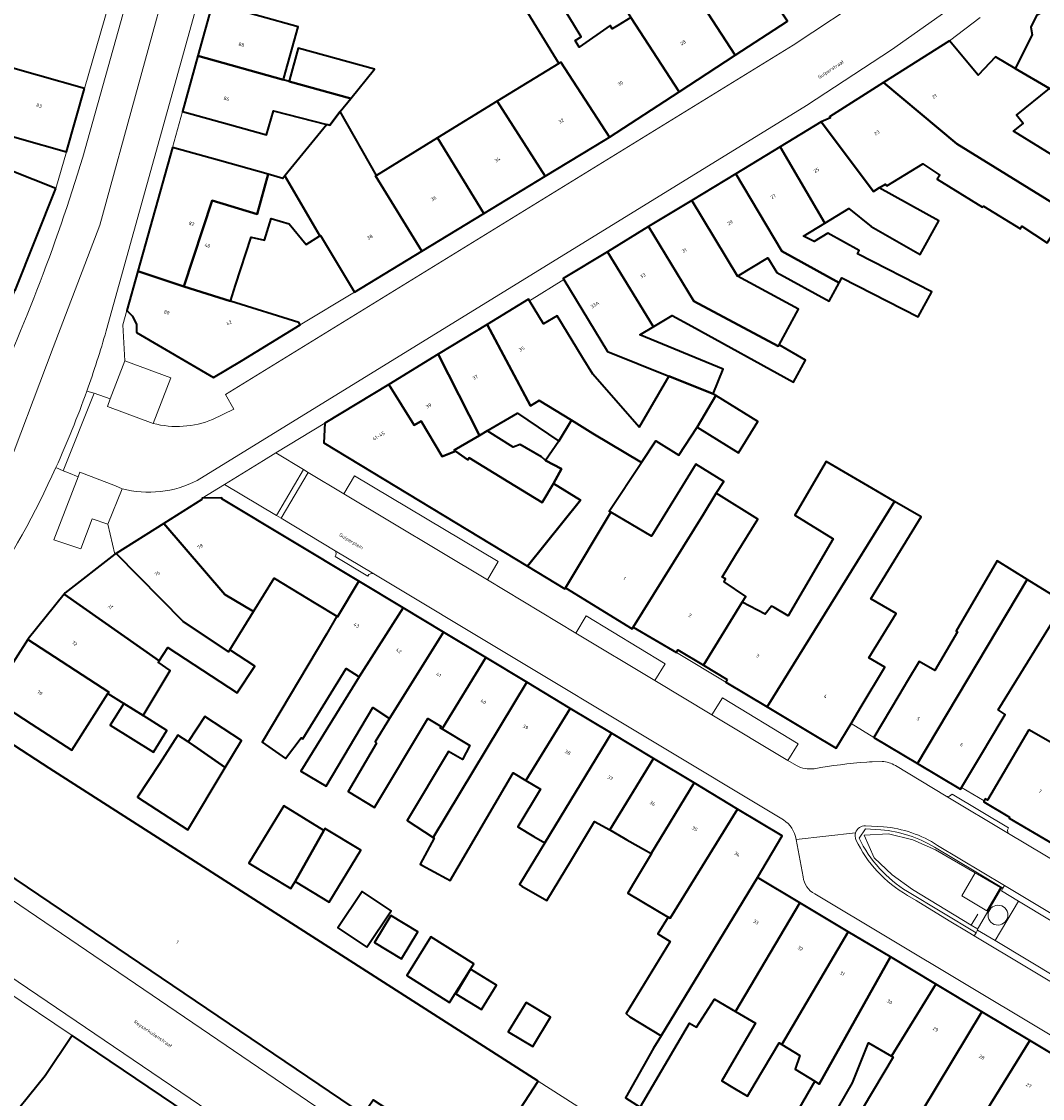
# Model space of a CAD drawing. Header units: metres. Extents: x 197700 to 204338, y 317132 to 325229.
# Tile 731 of 1056: x 203023 to 203128, y 319228 to 319338. Entities that reach past the tile are written whole.
import ezdxf
from ezdxf.enums import TextEntityAlignment as Align

# ---------------------------------------------------------------- set-up
doc = ezdxf.new("R2010")
doc.units = ezdxf.units.M
for name, color, linetype, lineweight in [('B-WE-GR-BEPLANTING_CULTUUR_VASTE PLANTENVAK-GV', 90, 'Continuous', 18), ('B-WE-IE-TERREINAFSCHEIDING_KUNSTMATIG_HEKWERK-G', 20, 'IE-TERREINAFSCHEIDING-KUNSTMATIG', 18), ('B-WE-IE-TERREINAFSCHEIDING_KUNSTMATIG_MUUR-G', 90, 'IE-TERREINAFSCHEIDING-KUNSTMATIG-DICHT', 18), ('B-WE-OG-BEBOUWING-GV', 7, 'Continuous', 35), ('B-WE-OG-BEBOUWING-T18', 10, 'Continuous', 18), ('B-WE-OG-TERREIN_ERF-GV', 7, 'Continuous', 18), ('B-WE-OG-TOPOGRAFIE-T18', 10, 'Continuous', 18), ('B-WE-VH-ONVERHARD-GV', 252, 'Continuous', 18), ('B-WE-VH-VERHARDING_ASFALT-GV', 252, 'Continuous', 18), ('B-WE-VH-VERHARDING_BEDRIJFSVLOERPLAAT-GV', 252, 'Continuous', 18), ('B-WE-VH-VERHARDING_BETONSTRAATSTEEN-GV', 252, 'Continuous', 18), ('B-WE-VH-VERHARDING_OPEN-GV', 252, 'Continuous', 18), ('B-WE-VH-VERHARDING_SIERBESTRATING-GV', 252, 'Continuous', 18), ('B-WE-VH-VERHARDING_STRAATBAKSTEEN-GV', 252, 'Continuous', 18), ('B-WE-VH-VERHARDING_TEGEL-GV', 252, 'Continuous', 18)]:
    doc.layers.add(name, color=color, linetype=linetype, lineweight=lineweight)
doc.styles.add('NLCS-ISO-M200-T18', font='NLCS-ISO.ttf', dxfattribs={"height": 0.36})
doc.linetypes.add('IE-TERREINAFSCHEIDING-KUNSTMATIG', pattern='A,4,[82,NLCS.SHX,S=0.75,R=90,X=0,Y=0],4,-2', length=10)
doc.linetypes.add('IE-TERREINAFSCHEIDING-KUNSTMATIG-DICHT', pattern='A,8,-1,[82,NLCS.SHX,S=0.75,R=90,X=0,Y=0],-1', length=10)

msp = doc.modelspace()

# ---------------------------------------------------------------- linework, layer by layer
at = {"layer": 'B-WE-GR-BEPLANTING_CULTUUR_VASTE PLANTENVAK-GV'}
for points in [[(203036.626, 319297.032), (203038.434, 319301.723), (203033.727, 319303.473), (203032.214, 319299.549), (203031.916, 319298.777)], [(203028.926, 319291.552), (203026.428, 319285.054), (203029.193, 319284.142), (203030.344, 319287.238), (203031.973, 319286.667), (203033.422, 319290.318), (203032.742, 319290.607), (203029.101, 319292.008)]]:
    msp.add_lwpolyline(points, close=True, dxfattribs=at)
at = {"layer": 'B-WE-IE-TERREINAFSCHEIDING_KUNSTMATIG_HEKWERK-G'}
for points in [[(203121.056, 319250.864), (203116.99, 319253.232), (203114.635, 319254.249), (203112.167, 319254.88), (203109.655, 319254.72), (203110.663, 319252.408), (203112.523, 319250.663), (203114.624, 319249.152), (203120.634, 319245.496)], [(203122.246, 319246.946), (203123.647, 319249.355), (203121.056, 319250.864)], [(203120.634, 319245.496), (203121.319, 319246.63)], [(203120.634, 319245.496), (203121.237, 319245.129)]]:
    msp.add_lwpolyline(points, dxfattribs=at)
at = {"layer": 'B-WE-IE-TERREINAFSCHEIDING_KUNSTMATIG_MUUR-G'}
msp.add_lwpolyline([(203076.153, 319229.443), (203097.864, 319215.59)], dxfattribs=at)
at = {"layer": 'B-WE-OG-BEBOUWING-GV'}
for points in [[(203096.403, 319334.863), (203092.203, 319341.36), (203091.671, 319342.142), (203089.602, 319342.678), (203089.724, 319342.753), (203078.033, 319345.962), (203077.167, 319342.806), (203086.939, 319340.124), (203085.417, 319339.19), (203085.679, 319338.729), (203090.643, 319331.11)], [(203099.03, 319342.542), (203097.057, 319345.57), (203096.737, 319345.388), (203094.858, 319345.904), (203089.724, 319342.753), (203089.602, 319342.678), (203091.671, 319342.142), (203092.203, 319341.36), (203096.403, 319334.863), (203101.76, 319338.353)], [(203125.158, 319333.486), (203128.693, 319331.429), (203132.906, 319329.114), (203134.412, 319331.854), (203138.641, 319329.53), (203139.911, 319332.022), (203145.765, 319329.037), (203146.966, 319331.433), (203147.373, 319332.245), (203133.639, 319339.248), (203129.169, 319341.488), (203128.089, 319339.333), (203127.365, 319338.952), (203126.763, 319337.751), (203126.891, 319336.943)], [(203050.05, 319332.487), (203051.501, 319337.774), (203047.581, 319338.858), (203042.715, 319340.204), (203041.215, 319334.784), (203050.006, 319332.325)], [(203074.806, 319339.695), (203078.293, 319334.013), (203078.5, 319334.14), (203083.487, 319326.448), (203090.643, 319331.11), (203085.679, 319338.729), (203084.333, 319337.903), (203083.769, 319337.557), (203083.563, 319337.893), (203080.361, 319335.69), (203079.983, 319336.355), (203080.596, 319336.731), (203079.782, 319338.057), (203079.246, 319338.931), (203078.604, 319339.959), (203077.916, 319339.536), (203077.571, 319340.098), (203076.655, 319339.536), (203076.082, 319340.468)], [(203029.559, 319331.428), (203024.75, 319332.795), (203018.575, 319334.55), (203015.575, 319335.421), (203013.944, 319329.946), (203018.582, 319327.536), (203022.906, 319326.307), (203027.715, 319324.94)], [(203050.587, 319332.162), (203056.908, 319330.394), (203059.345, 319333.416), (203051.52, 319335.564), (203050.632, 319332.327)], [(203111.624, 319332.044), (203119.162, 319325.768), (203130.521, 319318.737), (203130.367, 319318.488), (203132.748, 319316.967), (203135.783, 319315.481), (203137.041, 319317.64), (203133.179, 319319.891), (203134.423, 319321.768), (203130.92, 319324.09), (203130.549, 319323.629), (203125.002, 319327.05), (203125.981, 319327.835), (203125.288, 319328.7), (203128.693, 319331.429), (203125.158, 319333.486), (203123.125, 319334.687), (203121.365, 319332.791), (203118.41, 319336.339)], [(203056.908, 319330.394), (203050.587, 319332.162), (203050.006, 319332.325), (203041.215, 319334.784), (203039.633, 319329.065), (203044.452, 319327.732), (203048.256, 319326.68), (203048.995, 319329.129), (203054.461, 319327.753), (203054.762, 319327.677), (203055.83, 319329.057)], [(203071.961, 319330.127), (203076.898, 319322.426), (203083.063, 319326.172), (203083.487, 319326.448), (203078.5, 319334.14), (203078.293, 319334.013)], [(203130.367, 319318.488), (203130.521, 319318.737), (203119.162, 319325.768), (203111.624, 319332.044), (203106.091, 319328.542), (203106.176, 319328.406), (203105.236, 319328.026), (203110.6, 319320.866), (203111.184, 319321.219), (203111.826, 319321.607), (203111.966, 319321.432), (203115.693, 319323.681), (203117.427, 319322.531), (203117.155, 319322.121), (203121.797, 319319.258), (203121.92, 319319.356), (203125.693, 319317.029), (203125.849, 319317.296), (203128.435, 319315.582)], [(203065.829, 319326.364), (203070.58, 319318.588), (203076.898, 319322.426), (203071.961, 319330.127)], [(203059.552, 319322.511), (203055.83, 319329.057), (203054.762, 319327.677), (203054.461, 319327.753), (203050.159, 319322.474), (203053.756, 319316.293), (203053.814, 319316.329), (203057.307, 319310.524), (203064.232, 319314.731), (203059.453, 319322.45)], [(203111.184, 319321.219), (203110.6, 319320.866), (203105.236, 319328.026), (203101.013, 319325.454), (203105.623, 319317.604), (203108.089, 319319.092), (203110.386, 319317.244), (203115.416, 319314.376), (203117.322, 319317.845)], [(203026.616, 319321.152), (203021.971, 319323), (203015.208, 319325.691), (203014.611, 319324.217), (203015.523, 319323.848), (203014.439, 319321.173), (203013.567, 319321.526), (203010.944, 319315.052), (203014.358, 319313.669), (203014.488, 319313.983), (203022.451, 319310.686)], [(203070.58, 319318.588), (203065.829, 319326.364), (203059.552, 319322.511), (203059.453, 319322.45), (203064.232, 319314.731)], [(203038.606, 319325.377), (203035.045, 319312.668), (203039.784, 319311.107), (203042.668, 319319.914), (203047.288, 319318.516), (203048.429, 319322.625), (203043.421, 319324.028)], [(203107.085, 319311.489), (203107.36, 319311.99), (203115.185, 319307.964), (203116.598, 319310.534), (203108.961, 319314.463), (203109.152, 319314.811), (203105.934, 319316.58), (203104.511, 319315.721), (203103.427, 319316.279), (203105.623, 319317.604), (203101.013, 319325.454), (203096.457, 319322.679), (203101.195, 319314.729)], [(203050.159, 319322.474), (203049.937, 319322.202), (203048.429, 319322.625), (203047.288, 319318.516), (203042.668, 319319.914), (203039.784, 319311.107), (203044.571, 319309.598), (203045.09, 319311.245), (203046.681, 319316.158), (203048.052, 319315.849), (203048.739, 319318.088), (203050.589, 319317.54), (203052.327, 319315.406), (203053.756, 319316.293)], [(203091.941, 319319.936), (203096.645, 319312.16), (203099.77, 319314.046), (203100.682, 319312.534), (203106.04, 319309.589), (203107.085, 319311.489), (203101.195, 319314.729), (203096.457, 319322.679)], [(203096.645, 319312.16), (203091.941, 319319.936), (203087.514, 319317.247), (203092.168, 319309.603), (203100.82, 319304.953), (203100.909, 319305.114), (203102.919, 319308.771)], [(203100.909, 319305.114), (203100.82, 319304.953), (203092.168, 319309.603), (203087.514, 319317.247), (203083.272, 319314.67), (203087.95, 319307.038), (203088.05, 319306.992), (203088.376, 319307.189), (203089.928, 319308.127), (203091.962, 319307.009), (203102.399, 319301.273), (203103.616, 319303.536)], [(203078.8, 319311.826), (203081.34, 319307.646), (203083.302, 319304.416), (203089.593, 319301.878), (203094.135, 319300.074), (203095.177, 319302.611), (203086.615, 319306.126), (203088.05, 319306.992), (203087.95, 319307.038), (203083.272, 319314.67), (203078.744, 319311.919)], [(203034.906, 319306.359), (203042.819, 319301.731), (203045.696, 319303.457), (203051.729, 319307.146), (203051.582, 319307.388), (203044.571, 319309.598), (203039.784, 319311.107), (203035.045, 319312.668), (203033.914, 319308.633), (203034.511, 319308.037), (203034.894, 319307.182)], [(203086.773, 319293.009), (203088.25, 319295.237), (203090.607, 319293.783), (203092.496, 319296.633), (203094.431, 319299.891), (203094.135, 319300.074), (203089.593, 319301.878), (203086.54, 319296.652), (203081.774, 319302.089), (203080.736, 319303.79), (203078.112, 319308.092), (203076.729, 319307.248), (203075.278, 319309.626), (203075.177, 319309.792), (203070.926, 319307.199), (203075.386, 319298.821), (203076.284, 319299.381), (203079.59, 319297.352), (203081.779, 319296.009)], [(203078.272, 319295.205), (203079.59, 319297.352), (203076.284, 319299.381), (203075.386, 319298.821), (203070.926, 319307.199), (203065.906, 319304.136), (203070.133, 319295.794), (203070.932, 319296.259), (203074.051, 319298.075)], [(203070.133, 319295.794), (203065.906, 319304.136), (203060.821, 319301.034), (203063.419, 319296.857), (203064.164, 319297.259), (203066.29, 319293.622), (203067.664, 319294.182), (203067.526, 319294.276)], [(203077.746, 319290.85), (203076.567, 319288.917), (203073.139, 319291.008), (203069.078, 319293.485), (203068.955, 319293.304), (203067.664, 319294.182), (203066.29, 319293.622), (203064.164, 319297.259), (203063.419, 319296.857), (203060.821, 319301.034), (203054.237, 319297.059), (203054.159, 319295.05), (203075.075, 319282.365), (203080.52, 319289.161)], [(203094.431, 319299.891), (203092.496, 319296.633), (203096.74, 319294.015), (203098.729, 319297.24)], [(203079.59, 319297.352), (203078.272, 319295.205), (203076.934, 319293.236), (203078.572, 319292.376), (203077.746, 319290.85), (203080.52, 319289.161), (203075.075, 319282.365), (203078.903, 319280.044), (203078.966, 319280.147), (203083.618, 319287.905), (203083.453, 319288.001), (203086.773, 319293.009), (203081.779, 319296.009)], [(203073.139, 319291.008), (203076.567, 319288.917), (203077.746, 319290.85), (203078.572, 319292.376), (203076.934, 319293.236), (203076.865, 319293.272), (203076.495, 319293.582), (203074.324, 319294.871), (203073.608, 319294.576), (203070.932, 319296.259), (203070.133, 319295.794), (203067.526, 319294.276), (203067.664, 319294.182), (203068.955, 319293.304), (203069.078, 319293.485)], [(203083.618, 319287.905), (203078.966, 319280.147), (203085.827, 319275.92), (203085.925, 319276.085), (203093.16, 319287.723), (203094.436, 319289.853), (203095.24, 319291.066), (203092.371, 319292.835), (203087.82, 319285.456)], [(203095.589, 319270.721), (203095.435, 319270.464), (203099.698, 319267.906), (203112.758, 319289.021), (203110.445, 319290.369), (203108.391, 319291.566), (203105.742, 319293.11), (203102.542, 319287.62), (203106.482, 319285.19), (203101.859, 319277.258), (203100.403, 319278.106), (203100.134, 319278.263), (203099.481, 319277.45), (203097.118, 319278.666), (203093.155, 319272.178)], [(203037.718, 319286.761), (203043.991, 319279.459), (203046.923, 319277.695), (203049.043, 319281.132), (203053.337, 319278.525), (203055.496, 319277.214), (203055.568, 319277.17), (203057.753, 319280.81), (203043.665, 319289.287), (203043.688, 319289.4), (203041.637, 319289.365), (203041.625, 319289.227)], [(203093.155, 319272.178), (203097.118, 319278.666), (203097.488, 319279.266), (203095.264, 319280.74), (203095.396, 319281.062), (203095.051, 319281.252), (203096.431, 319283.489), (203098.724, 319287.208), (203094.436, 319289.853), (203093.16, 319287.723), (203085.925, 319276.085), (203090.369, 319273.496), (203090.52, 319273.755)], [(203099.698, 319267.906), (203104.299, 319265.144), (203106.782, 319263.654), (203108.315, 319266.208), (203109.355, 319267.941), (203111.782, 319271.985), (203110.125, 319272.951), (203112.929, 319277.498), (203110.324, 319279.016), (203115.506, 319287.419), (203112.758, 319289.021)], [(203037.718, 319286.761), (203032.811, 319283.664), (203039.699, 319276.668), (203044.361, 319273.559), (203044.499, 319273.766), (203046.923, 319277.695), (203043.991, 319279.459)], [(203032.682, 319283.582), (203027.578, 319279.617), (203027.478, 319279.492), (203037.223, 319272.643), (203038.124, 319274.004), (203045.252, 319269.338), (203047.052, 319272.109), (203044.499, 319273.766), (203044.361, 319273.559), (203039.699, 319276.668), (203032.811, 319283.664)], [(203110.637, 319264.76), (203115.115, 319262.087), (203126.401, 319280.988), (203123.306, 319282.897), (203119.096, 319275.675), (203119.223, 319275.623), (203116.904, 319271.644), (203115.302, 319272.577), (203114.117, 319270.592), (203113.22, 319269.089)], [(203057.78, 319271.009), (203062.283, 319278.084), (203057.753, 319280.81), (203055.568, 319277.17), (203055.496, 319277.214), (203054.414, 319275.392), (203047.811, 319264.271), (203050.213, 319262.593), (203051.837, 319264.727), (203051.99, 319264.634), (203056.433, 319271.851)], [(203115.115, 319262.087), (203119.545, 319259.444), (203119.652, 319259.623), (203122.107, 319263.738), (203122.343, 319264.133), (203124.13, 319267.129), (203123.408, 319267.609), (203130.211, 319278.638), (203126.401, 319280.988)], [(203027.478, 319279.492), (203023.797, 319274.907), (203023.75, 319274.834), (203032.074, 319269.433), (203031.976, 319269.278), (203033.604, 319268.263), (203035.609, 319267.012), (203038.35, 319271.66), (203037.131, 319272.504), (203037.223, 319272.643)], [(203057.78, 319271.009), (203051.803, 319261.319), (203054.396, 319259.781), (203059.187, 319267.835), (203060.901, 319266.728), (203066.451, 319275.577), (203062.283, 319278.084)], [(203023.75, 319274.834), (203019.896, 319268.879), (203024.094, 319266.162), (203028.281, 319263.452), (203031.976, 319269.278), (203032.074, 319269.433)], [(203066.299, 319265.655), (203070.787, 319272.968), (203066.451, 319275.577), (203060.901, 319266.728), (203059.406, 319264.304), (203059.566, 319264.184), (203056.648, 319259.206), (203059.366, 319257.567), (203064.822, 319266.719), (203066.187, 319265.906), (203066.112, 319265.768)], [(203126.581, 319265.555), (203124.856, 319262.634), (203122.313, 319258.329), (203122.077, 319258.449), (203121.985, 319258.265), (203121.931, 319258.156), (203124.59, 319256.584), (203124.534, 319256.489), (203129.081, 319253.803), (203140.434, 319272.787), (203137.734, 319274.334), (203131.032, 319263.399), (203129.182, 319264.458), (203129.013, 319264.162)], [(203070.787, 319272.968), (203066.299, 319265.655), (203069.148, 319263.926), (203068.38, 319262.503), (203066.962, 319263.337), (203062.717, 319256.248), (203065.388, 319254.498), (203074.985, 319270.442)], [(203074.896, 319260.346), (203079.443, 319267.76), (203074.985, 319270.442), (203065.388, 319254.498), (203065.49, 319254.431), (203064.049, 319251.739), (203064.214, 319251.649), (203066.735, 319250.275), (203067.116, 319250.067), (203073.582, 319261.12)], [(203035.609, 319267.012), (203033.604, 319268.263), (203032.212, 319266.032), (203036.649, 319263.265), (203038.04, 319265.495)], [(203040.215, 319264.306), (203040.821, 319263.911), (203044.02, 319261.678), (203045.689, 319264.465), (203041.918, 319266.921)], [(203083.689, 319265.205), (203079.443, 319267.76), (203074.896, 319260.346), (203076.404, 319259.458), (203074.068, 319255.588), (203075.729, 319254.592), (203076.836, 319253.928)], [(203037.265, 319262.068), (203035.026, 319258.631), (203040.183, 319255.272), (203044.02, 319261.678), (203040.821, 319263.911), (203040.215, 319264.306), (203039.144, 319265.005)], [(203088, 319262.611), (203083.689, 319265.205), (203076.836, 319253.928), (203074.235, 319249.652), (203074.495, 319249.502), (203077.055, 319248.032), (203079.574, 319252.188), (203081.969, 319256.139), (203083.511, 319255.266)], [(203076.153, 319229.443), (203025.932, 319261.617), (203021.736, 319264.336), (203015.583, 319254.842), (203058.18, 319226.02), (203059.218, 319227.525), (203063.415, 319224.794), (203070.238, 319220.355), (203072.965, 319224.545)], [(203083.511, 319255.266), (203084.929, 319254.463), (203085.279, 319254.265), (203087.281, 319253.131), (203087.782, 319252.847), (203092.182, 319260.095), (203088, 319262.611)], [(203088.254, 319247.063), (203089.53, 319246.317), (203089.728, 319246.202), (203096.654, 319257.411), (203092.182, 319260.095), (203087.782, 319252.847), (203087.807, 319252.833), (203085.958, 319249.752), (203085.377, 319248.783)], [(203051.214, 319249.972), (203054.14, 319255.226), (203050.027, 319257.73), (203046.454, 319251.861), (203050.766, 319249.236)], [(203089.53, 319246.317), (203088.445, 319244.586), (203089.74, 319243.802), (203085.212, 319236.424), (203085.571, 319236.076), (203088.798, 319234.111), (203098.7, 319250.374), (203101.218, 319254.666), (203096.654, 319257.411), (203089.728, 319246.202)], [(203051.214, 319249.972), (203054.694, 319247.854), (203057.937, 319253.181), (203054.258, 319255.42), (203054.14, 319255.226)], [(203088.026, 319232.843), (203085.142, 319227.747), (203086.65, 319226.802), (203091.712, 319235.428), (203092.434, 319234.989), (203094.288, 319237.879), (203096.437, 319236.614), (203103.054, 319247.774), (203098.7, 319250.374), (203088.798, 319234.111)], [(203058.563, 319243.227), (203061.061, 319246.972), (203058.088, 319248.955), (203055.59, 319245.21)], [(203103.054, 319247.774), (203096.437, 319236.614), (203098.493, 319235.405), (203096.28, 319231.611), (203095.035, 319229.476), (203096.349, 319228.695), (203097.664, 319227.913), (203098.467, 319229.266), (203100.925, 319233.401), (203101.185, 319233.24), (203108.018, 319244.809)], [(203061.016, 319246.466), (203059.355, 319243.688), (203062.145, 319242.02), (203063.806, 319244.798)], [(203112.354, 319242.219), (203108.018, 319244.809), (203101.185, 319233.24), (203103.029, 319232.1), (203102.577, 319230.694), (203104.576, 319229.446), (203105.028, 319229.164)], [(203069.216, 319240.961), (203069.56, 319241.508), (203065.149, 319244.281), (203062.66, 319240.323), (203067.071, 319237.55)], [(203112.475, 319232.012), (203117.017, 319239.434), (203112.354, 319242.219), (203105.028, 319229.164), (203104.576, 319229.446), (203102.931, 319226.613), (203100.994, 319223.279), (203104.006, 319221.545), (203108.464, 319229.275), (203110.109, 319233.41)], [(203069.216, 319240.961), (203067.724, 319238.441), (203070.348, 319236.832), (203071.878, 319239.328)], [(203117.017, 319239.434), (203112.475, 319232.012), (203112.624, 319231.924), (203109.557, 319226.746), (203110.947, 319225.894), (203114.091, 319223.904), (203121.746, 319236.589)], [(203074.918, 319237.557), (203073.098, 319234.54), (203075.604, 319233.028), (203077.425, 319236.044)], [(203119.558, 319222.14), (203126.659, 319233.633), (203121.746, 319236.589), (203114.091, 319223.904), (203112.838, 319221.703), (203117.399, 319218.883), (203119.45, 319222.199)], [(203041.366, 319225.304), (203028.315, 319234.139), (203025.512, 319229.998), (203021.127, 319224.518), (203032.482, 319214.422), (203032.166, 319213.941), (203032.484, 319213.732)], [(203131.387, 319230.788), (203126.659, 319233.633), (203119.558, 319222.14), (203121.205, 319221.239), (203121.303, 319221.418), (203124.094, 319219.836), (203124.446, 319219.61)]]:
    msp.add_lwpolyline(points, close=True, dxfattribs=at)
at = {"layer": 'B-WE-OG-TERREIN_ERF-GV'}
for points in [[(203018.575, 319334.55), (203024.75, 319332.795), (203029.559, 319331.428), (203033.295, 319344.378)], [(203047.581, 319338.858), (203051.501, 319337.774), (203050.05, 319332.487), (203050.006, 319332.325), (203050.587, 319332.162), (203050.632, 319332.327), (203051.52, 319335.564), (203059.345, 319333.416), (203056.908, 319330.394), (203055.83, 319329.057), (203059.552, 319322.511), (203065.829, 319326.364), (203071.961, 319330.127), (203078.293, 319334.013), (203074.806, 319339.695)], [(203079.246, 319338.931), (203079.782, 319338.057), (203080.596, 319336.731), (203079.983, 319336.355), (203080.361, 319335.69), (203083.563, 319337.893), (203083.769, 319337.557), (203084.333, 319337.903), (203085.679, 319338.729)], [(203121.565, 319338.736), (203118.41, 319336.339), (203121.365, 319332.791), (203123.125, 319334.687), (203125.158, 319333.486), (203126.891, 319336.943), (203126.763, 319337.751), (203127.365, 319338.952)], [(203128.693, 319331.429), (203125.288, 319328.7), (203125.981, 319327.835), (203125.002, 319327.05), (203130.549, 319323.629)], [(203021.971, 319323), (203026.616, 319321.152), (203027.715, 319324.94), (203022.906, 319326.307)], [(203128.435, 319315.582), (203125.849, 319317.296), (203125.693, 319317.029), (203121.92, 319319.356), (203121.797, 319319.258), (203117.155, 319322.121), (203117.427, 319322.531), (203115.693, 319323.681), (203111.966, 319321.432), (203111.826, 319321.607), (203111.184, 319321.219), (203117.322, 319317.845), (203115.416, 319314.376), (203110.386, 319317.244), (203108.089, 319319.092), (203105.623, 319317.604), (203103.427, 319316.279), (203104.511, 319315.721), (203105.934, 319316.58), (203109.152, 319314.811), (203108.961, 319314.463), (203116.598, 319310.534), (203115.185, 319307.964), (203107.36, 319311.99), (203107.085, 319311.489), (203106.04, 319309.589), (203100.682, 319312.534), (203099.77, 319314.046), (203096.645, 319312.16), (203102.919, 319308.771), (203100.909, 319305.114), (203103.616, 319303.536), (203102.399, 319301.273), (203091.962, 319307.009), (203089.928, 319308.127), (203088.376, 319307.189), (203088.05, 319306.992), (203086.615, 319306.126), (203095.177, 319302.611), (203094.135, 319300.074), (203094.431, 319299.891), (203098.729, 319297.24), (203096.74, 319294.015), (203092.496, 319296.633), (203090.607, 319293.783), (203088.25, 319295.237), (203086.773, 319293.009), (203083.453, 319288.001), (203083.618, 319287.905), (203087.82, 319285.456), (203092.371, 319292.835), (203095.24, 319291.066), (203094.436, 319289.853), (203098.724, 319287.208), (203096.431, 319283.489), (203095.051, 319281.252), (203095.396, 319281.062), (203095.264, 319280.74), (203097.488, 319279.266), (203097.118, 319278.666), (203099.481, 319277.45), (203100.134, 319278.263), (203100.403, 319278.106), (203101.859, 319277.258), (203106.482, 319285.19), (203102.542, 319287.62), (203105.742, 319293.11), (203108.391, 319291.566), (203110.445, 319290.369), (203112.758, 319289.021), (203115.506, 319287.419), (203110.324, 319279.016), (203112.929, 319277.498), (203110.125, 319272.951), (203111.782, 319271.985), (203109.355, 319267.941), (203108.315, 319266.208), (203110.637, 319264.76), (203113.22, 319269.089), (203114.117, 319270.592), (203115.302, 319272.577), (203116.904, 319271.644), (203119.223, 319275.623), (203119.096, 319275.675), (203123.306, 319282.897), (203126.401, 319280.988), (203130.211, 319278.638), (203123.408, 319267.609), (203124.13, 319267.129), (203122.343, 319264.133), (203122.107, 319263.738), (203119.652, 319259.623), (203121.985, 319258.265), (203122.077, 319258.449), (203122.313, 319258.329), (203124.856, 319262.634), (203126.581, 319265.555), (203129.013, 319264.162)], [(203102.931, 319226.613), (203104.576, 319229.446), (203102.577, 319230.694), (203103.029, 319232.1), (203101.185, 319233.24), (203100.925, 319233.401), (203098.467, 319229.266), (203097.664, 319227.913), (203096.349, 319228.695), (203095.035, 319229.476), (203096.28, 319231.611), (203098.493, 319235.405), (203096.437, 319236.614), (203094.288, 319237.879), (203092.434, 319234.989), (203091.712, 319235.428), (203086.65, 319226.802), (203085.142, 319227.747), (203088.026, 319232.843), (203088.798, 319234.111), (203085.571, 319236.076), (203085.212, 319236.424), (203089.74, 319243.802), (203088.445, 319244.586), (203089.53, 319246.317), (203088.254, 319247.063), (203085.377, 319248.783), (203085.958, 319249.752), (203087.807, 319252.833), (203087.782, 319252.847), (203087.281, 319253.131), (203085.279, 319254.265), (203084.929, 319254.463), (203083.511, 319255.266), (203081.969, 319256.139), (203079.574, 319252.188), (203077.055, 319248.032), (203074.495, 319249.502), (203074.235, 319249.652), (203076.836, 319253.928), (203075.729, 319254.592), (203074.068, 319255.588), (203076.404, 319259.458), (203074.896, 319260.346), (203073.582, 319261.12), (203067.116, 319250.067), (203066.735, 319250.275), (203064.214, 319251.649), (203064.049, 319251.739), (203065.49, 319254.431), (203065.388, 319254.498), (203062.717, 319256.248), (203066.962, 319263.337), (203068.38, 319262.503), (203069.148, 319263.926), (203066.299, 319265.655), (203066.112, 319265.768), (203066.187, 319265.906), (203064.822, 319266.719), (203059.366, 319257.567), (203056.648, 319259.206), (203059.566, 319264.184), (203059.406, 319264.304), (203060.901, 319266.728), (203059.187, 319267.835), (203054.396, 319259.781), (203051.803, 319261.319), (203057.78, 319271.009), (203056.433, 319271.851), (203051.99, 319264.634), (203051.837, 319264.727), (203050.213, 319262.593), (203047.811, 319264.271), (203054.414, 319275.392), (203055.496, 319277.214), (203053.337, 319278.525), (203049.043, 319281.132), (203046.923, 319277.695), (203044.499, 319273.766), (203047.052, 319272.109), (203045.252, 319269.338), (203038.124, 319274.004), (203037.223, 319272.643), (203037.131, 319272.504), (203038.35, 319271.66), (203035.609, 319267.012), (203038.04, 319265.495), (203036.649, 319263.265), (203032.212, 319266.032), (203033.604, 319268.263), (203031.976, 319269.278), (203028.281, 319263.452), (203024.094, 319266.162), (203019.896, 319268.879)], [(203021.736, 319264.336), (203025.932, 319261.617), (203076.153, 319229.443), (203072.965, 319224.545), (203070.238, 319220.355), (203063.415, 319224.794), (203059.218, 319227.525), (203058.18, 319226.02), (203089.124, 319205.012), (203089.343, 319204.841), (203089.487, 319205.023), (203093.871, 319201.899), (203100.395, 319197.484), (203107.13, 319192.926), (203112.793, 319189.012), (203116.475, 319186.667), (203123.596, 319197.014), (203128.221, 319193.7)], [(203021.127, 319224.518), (203025.512, 319229.998), (203028.315, 319234.139), (203021.268, 319238.874)], [(203109.557, 319226.746), (203112.624, 319231.924), (203112.475, 319232.012), (203110.109, 319233.41), (203108.464, 319229.275), (203104.006, 319221.545)]]:
    msp.add_lwpolyline(points, dxfattribs=at)
for points in [[(203049.937, 319322.202), (203050.159, 319322.474), (203054.461, 319327.753), (203048.995, 319329.129), (203048.256, 319326.68), (203044.452, 319327.732), (203039.633, 319329.065), (203038.606, 319325.377), (203043.421, 319324.028), (203048.429, 319322.625)], [(203075.278, 319309.626), (203076.729, 319307.248), (203078.112, 319308.092), (203080.736, 319303.79), (203081.774, 319302.089), (203086.54, 319296.652), (203089.593, 319301.878), (203083.302, 319304.416), (203081.34, 319307.646), (203078.8, 319311.826)], [(203070.932, 319296.259), (203073.608, 319294.576), (203074.324, 319294.871), (203076.495, 319293.582), (203076.865, 319293.272), (203076.934, 319293.236), (203078.272, 319295.205), (203074.051, 319298.075)], [(203090.369, 319273.496), (203095.435, 319270.464), (203095.589, 319270.721), (203093.155, 319272.178), (203090.52, 319273.755)], [(203044.02, 319261.678), (203040.183, 319255.272), (203035.026, 319258.631), (203037.265, 319262.068), (203039.144, 319265.005), (203040.215, 319264.306), (203041.918, 319266.921), (203045.689, 319264.465)], [(203054.14, 319255.226), (203054.258, 319255.42), (203057.937, 319253.181), (203054.694, 319247.854), (203051.214, 319249.972), (203050.766, 319249.236), (203046.454, 319251.861), (203050.027, 319257.73)], [(203058.563, 319243.227), (203055.59, 319245.21), (203058.088, 319248.955), (203061.061, 319246.972)], [(203061.016, 319246.466), (203063.806, 319244.798), (203062.145, 319242.02), (203059.355, 319243.688)], [(203069.216, 319240.961), (203067.071, 319237.55), (203062.66, 319240.323), (203065.149, 319244.281), (203069.56, 319241.508)], [(203069.216, 319240.961), (203071.878, 319239.328), (203070.348, 319236.832), (203067.724, 319238.441)], [(203074.918, 319237.557), (203077.425, 319236.044), (203075.604, 319233.028), (203073.098, 319234.54)]]:
    msp.add_lwpolyline(points, close=True, dxfattribs=at)
at = {"layer": 'B-WE-VH-ONVERHARD-GV'}
for points in [[(203111.374, 319255.281), (203109.789, 319255.375), (203109.122, 319254.42)], [(203122.362, 319246.876), (203123.802, 319249.341), (203121.109, 319250.956), (203116.881, 319253.492)], [(203114.098, 319248.941), (203121.144, 319244.705), (203121.307, 319244.98), (203121.269, 319245.007), (203122.362, 319246.876)]]:
    msp.add_lwpolyline(points, dxfattribs=at)
for points in [[(203116.881, 319253.492, 0.1133832), (203111.374, 319255.281)], [(203109.122, 319254.42, 0.1439438), (203114.098, 319248.941)], [(203123.581, 319247.522, 0.9887522), (203123.201, 319245.504)], [(203124.402, 319246.328, 0.4144304), (203123.581, 319247.522)], [(203123.201, 319245.504, 0.3885073), (203124.402, 319246.328)]]:
    msp.add_lwpolyline(points, format="xyb", dxfattribs=at)
msp.add_lwpolyline([(203122.246, 319246.946), (203119.68, 319248.489), (203121.056, 319250.864), (203123.647, 319249.355)], close=True, dxfattribs=at)
at = {"layer": 'B-WE-VH-VERHARDING_ASFALT-GV'}
for points in [[(203039.805, 319361.543), (203029.652, 319325.244)], [(203031.79, 319306.533), (203046.418, 319359.088), (203042.945, 319360.377), (203031.159, 319317.396), (203026.351, 319304.828), (203020.98, 319290.593), (203014.162, 319279.773), (203010.501, 319274.419)], [(203020.98, 319290.593), (203026.351, 319304.828), (203031.159, 319317.396), (203042.945, 319360.377)], [(203076.988, 319210.764), (203011.977, 319254.959)], [(203011.984, 319246.959), (203073.723, 319205.073)]]:
    msp.add_lwpolyline(points, dxfattribs=at)
for points in [[(203029.652, 319325.244, -0.0370434), (203019.365, 319298.266)], [(203029.808, 319300.359, 0.0160036), (203031.79, 319306.533)], [(203026.63, 319292.505, 0.020912), (203029.808, 319300.359)], [(203019.184, 319278.964, 0.0381968), (203026.63, 319292.505)]]:
    msp.add_lwpolyline(points, format="xyb", dxfattribs=at)
at = {"layer": 'B-WE-VH-VERHARDING_BEDRIJFSVLOERPLAAT-GV'}
for points in [[(203125.49, 319247.962), (203132.047, 319244.013), (203133.867, 319242.918), (203140.493, 319238.928), (203140.828, 319239.498), (203124.063, 319249.561), (203123.898, 319249.28), (203123.742, 319249.014)], [(203121.307, 319244.98), (203121.144, 319244.705), (203120.961, 319244.397), (203137.777, 319234.313), (203138.129, 319234.911), (203131.497, 319238.88), (203129.653, 319239.984), (203123.109, 319243.901)]]:
    msp.add_lwpolyline(points, close=True, dxfattribs=at)
at = {"layer": 'B-WE-VH-VERHARDING_BETONSTRAATSTEEN-GV'}
for points in [[(203041.138, 319291.16), (203103.741, 319329.678), (203112.446, 319335.402), (203120.936, 319341.442), (203126.447, 319345.422), (203123.041, 319350.346), (203118.072, 319346.757), (203110.319, 319341.182), (203102.373, 319335.886), (203044.037, 319299.986), (203044.923, 319298.51), (203042.717, 319297.444)], [(203036.626, 319297.032), (203031.916, 319298.777), (203032.214, 319299.549), (203030.562, 319300.122), (203027.371, 319292.174)], [(203095.435, 319270.464), (203090.369, 319273.496), (203085.925, 319276.085), (203085.827, 319275.92), (203078.966, 319280.147), (203078.903, 319280.044), (203075.075, 319282.365), (203054.159, 319295.05), (203054.237, 319297.059), (203049.223, 319293.997), (203052.072, 319292.286), (203052.555, 319291.996), (203056.194, 319289.81), (203057.307, 319291.649), (203072.042, 319282.851), (203070.95, 319280.946), (203080.034, 319275.489), (203081.11, 319277.257), (203089.216, 319272.341), (203088.16, 319270.607), (203094.015, 319267.09), (203095.097, 319268.837), (203102.887, 319264.13), (203101.814, 319262.405), (203102.687, 319261.881)], [(203027.371, 319292.174), (203027.927, 319291.963), (203028.926, 319291.552), (203029.101, 319292.008), (203032.742, 319290.607), (203033.422, 319290.318)], [(203102.687, 319261.881), (203101.814, 319262.405), (203094.015, 319267.09), (203088.16, 319270.607), (203080.034, 319275.489), (203070.95, 319280.946), (203056.194, 319289.81), (203052.555, 319291.996), (203049.755, 319287.285)], [(203055.317, 319283.945), (203049.755, 319287.285), (203049.28, 319287.561), (203049.282, 319287.564), (203043.934, 319290.767), (203041.637, 319289.365), (203043.688, 319289.4), (203043.665, 319289.287), (203057.753, 319280.81), (203062.283, 319278.084), (203066.451, 319275.577), (203070.787, 319272.968), (203074.985, 319270.442), (203079.443, 319267.76), (203083.689, 319265.205), (203088, 319262.611), (203092.182, 319260.095), (203096.654, 319257.411), (203101.218, 319254.666), (203098.7, 319250.374), (203103.054, 319247.774), (203108.018, 319244.809), (203112.354, 319242.219), (203117.017, 319239.434), (203121.746, 319236.589), (203126.659, 319233.633), (203131.387, 319230.788)], [(203049.755, 319287.285), (203055.317, 319283.945), (203059.284, 319281.563), (203101.359, 319256.298)], [(203059.284, 319281.563), (203055.317, 319283.945)], [(203058.657, 319281.35), (203055.318, 319283.36)], [(203055.318, 319283.36), (203058.657, 319281.35)], [(203101.359, 319256.298), (203059.284, 319281.563)], [(203129.081, 319253.803), (203124.534, 319256.489), (203124.59, 319256.584), (203121.931, 319258.156), (203121.985, 319258.265), (203119.652, 319259.623), (203119.545, 319259.444), (203115.115, 319262.087), (203110.637, 319264.76), (203108.315, 319266.208), (203106.782, 319263.654), (203104.299, 319265.144), (203099.698, 319267.906), (203095.435, 319270.464)], [(203111.494, 319262.306), (203110.477, 319262.275), (203110.198, 319262.257), (203109.919, 319262.237)], [(203109.919, 319262.237), (203110.198, 319262.257), (203110.477, 319262.275), (203111.494, 319262.306)], [(203179.025, 319222.179), (203173.63, 319225.42), (203164.131, 319231.125), (203156.776, 319235.543), (203138.679, 319246.393), (203131.934, 319250.437), (203124.485, 319254.903), (203118.075, 319258.746), (203112.856, 319261.875)], [(203112.856, 319261.875), (203118.075, 319258.746)], [(203118.075, 319258.746), (203124.485, 319254.903)], [(203124.482, 319255.494), (203118.673, 319258.954)], [(203118.673, 319258.954), (203124.482, 319255.494)], [(203102.654, 319254.299), (203108.77, 319254.972)], [(203108.77, 319254.972), (203102.654, 319254.299), (203103.383, 319250.457)], [(203109.797, 319255.701), (203111.637, 319255.598)], [(203124.485, 319254.903), (203131.934, 319250.437)], [(203103.383, 319250.457), (203102.654, 319254.299)], [(203117.195, 319253.684), (203124.063, 319249.561), (203140.828, 319239.498), (203143.088, 319238.141), (203146.3, 319236.213), (203148.535, 319234.872), (203173.488, 319219.901)], [(203104.569, 319248.691), (203127.715, 319234.819), (203161.22, 319214.709), (203166.257, 319211.663), (203168.075, 319210.578), (203168.787, 319210.153)], [(203168.075, 319210.578), (203166.257, 319211.663), (203161.22, 319214.709), (203127.715, 319234.819), (203104.569, 319248.691)], [(203170.495, 319214.693), (203145.484, 319229.691), (203143.204, 319231.059), (203140.021, 319232.967), (203137.777, 319234.313), (203120.961, 319244.397), (203120.348, 319244.765), (203118.39, 319245.946), (203114.99, 319248.021), (203114.108, 319248.547)]]:
    msp.add_lwpolyline(points, dxfattribs=at)
for points in [[(203053.756, 319316.293), (203052.327, 319315.406), (203050.589, 319317.54), (203048.739, 319318.088), (203048.052, 319315.849), (203046.681, 319316.158), (203045.09, 319311.245), (203044.571, 319309.598), (203051.582, 319307.388), (203051.729, 319307.146), (203057.307, 319310.524), (203053.814, 319316.329)], [(203043.934, 319290.767), (203049.282, 319287.564), (203052.072, 319292.286), (203049.223, 319293.997), (203047.937, 319293.212)], [(203049.755, 319287.285), (203052.555, 319291.996), (203052.072, 319292.286), (203049.282, 319287.564), (203049.28, 319287.561)], [(203070.95, 319280.946), (203072.042, 319282.851), (203057.307, 319291.649), (203056.194, 319289.81)], [(203088.16, 319270.607), (203089.216, 319272.341), (203081.11, 319277.257), (203080.034, 319275.489)], [(203094.015, 319267.09), (203101.814, 319262.405), (203102.887, 319264.13), (203095.097, 319268.837)]]:
    msp.add_lwpolyline(points, close=True, dxfattribs=at)
for points in [[(203042.717, 319297.444, -0.1641696), (203036.626, 319297.032)], [(203033.422, 319290.318, 0.1829952), (203041.138, 319291.16)], [(203055.318, 319283.36, 0.340185), (203055.317, 319283.945)], [(203055.317, 319283.945, -0.340185), (203055.318, 319283.36)], [(203059.284, 319281.563, 0.4030492), (203058.657, 319281.35)], [(203058.657, 319281.35, -0.4030492), (203059.284, 319281.563)], [(203104.517, 319261.558, -0.1565824), (203102.687, 319261.881)], [(203102.687, 319261.881, 0.1565824), (203104.517, 319261.558)], [(203109.919, 319262.237, 0.0261078), (203104.517, 319261.558)], [(203104.517, 319261.558, -0.0261078), (203109.919, 319262.237)], [(203112.856, 319261.875, 0.1255269), (203111.494, 319262.306)], [(203111.494, 319262.306, -0.1255269), (203112.856, 319261.875)], [(203118.673, 319258.954, -0.3486852), (203118.075, 319258.746)], [(203118.075, 319258.746, 0.3486852), (203118.673, 319258.954)], [(203101.359, 319256.298, -0.2162642), (203102.654, 319254.299)], [(203102.654, 319254.299, 0.2162642), (203101.359, 319256.298)], [(203108.807, 319254.263, -0.1766401), (203108.77, 319254.972)], [(203108.77, 319254.972, -0.3398662), (203109.797, 319255.701)], [(203111.637, 319255.598, -0.1205067), (203117.195, 319253.684)], [(203124.485, 319254.903, -0.3469524), (203124.482, 319255.494)], [(203124.482, 319255.494, 0.3469524), (203124.485, 319254.903)], [(203114.108, 319248.547, -0.1552869), (203108.807, 319254.263)], [(203103.383, 319250.457, 0.2406754), (203104.569, 319248.691)], [(203104.569, 319248.691, -0.2406754), (203103.383, 319250.457)]]:
    msp.add_lwpolyline(points, format="xyb", dxfattribs=at)
at = {"layer": 'B-WE-VH-VERHARDING_OPEN-GV'}
msp.add_lwpolyline([(203029.808, 319300.359, -0.020912), (203026.63, 319292.505)], format="xyb", dxfattribs=at)
for points in [[(203027.371, 319292.174), (203030.562, 319300.122), (203029.808, 319300.359)], [(203026.63, 319292.505), (203027.371, 319292.174)]]:
    msp.add_lwpolyline(points, dxfattribs=at)
at = {"layer": 'B-WE-VH-VERHARDING_SIERBESTRATING-GV'}
msp.add_lwpolyline([(203132.047, 319244.013), (203125.49, 319247.962), (203123.109, 319243.901), (203129.653, 319239.984)], close=True, dxfattribs=at)
at = {"layer": 'B-WE-VH-VERHARDING_STRAATBAKSTEEN-GV'}
for points in [[(203121.056, 319250.864), (203119.68, 319248.489), (203122.246, 319246.946), (203123.647, 319249.355)], [(203123.802, 319249.341), (203122.362, 319246.876), (203121.269, 319245.007), (203121.307, 319244.98), (203123.109, 319243.901), (203125.49, 319247.962), (203123.742, 319249.014), (203123.898, 319249.28)]]:
    msp.add_lwpolyline(points, close=True, dxfattribs=at)
for points in [[(203123.201, 319245.504, -0.9887522), (203123.581, 319247.522)], [(203123.581, 319247.522, -0.4144304), (203124.402, 319246.328)], [(203124.402, 319246.328, -0.3885073), (203123.201, 319245.504)]]:
    msp.add_lwpolyline(points, format="xyb", dxfattribs=at)
at = {"layer": 'B-WE-VH-VERHARDING_TEGEL-GV'}
for points in [[(203029.652, 319325.244), (203039.805, 319361.543)], [(203041.215, 319334.784), (203042.715, 319340.204), (203042.625, 319340.237), (203044.408, 319346.682), (203044.527, 319346.654), (203046.379, 319353.386), (203047.84, 319358.695), (203046.418, 319359.088), (203031.79, 319306.533)], [(203042.717, 319297.444), (203044.923, 319298.51), (203044.037, 319299.986), (203102.373, 319335.886), (203110.319, 319341.182), (203118.072, 319346.757), (203123.041, 319350.346), (203121.875, 319352.031)], [(203033.295, 319344.378), (203029.559, 319331.428), (203027.715, 319324.94), (203026.616, 319321.152), (203022.451, 319310.686), (203019.603, 319303.53), (203018.93, 319301.889), (203018.769, 319301.494), (203005.252, 319280.148), (203000.679, 319275.503), (203000.526, 319275.35), (202996.117, 319270.94), (202989.652, 319264.521), (202983.282, 319258.35), (202980.563, 319258.51), (202981.603, 319254.583), (202985.709, 319258.616), (202986.846, 319257.653), (202988.986, 319259.794), (202990.42, 319258.36), (202987.517, 319251.131), (202987.642, 319248.327)], [(203120.936, 319341.442), (203112.446, 319335.402), (203103.741, 319329.678), (203041.138, 319291.16)], [(203054.237, 319297.059), (203060.821, 319301.034), (203065.906, 319304.136), (203070.926, 319307.199), (203075.177, 319309.792), (203075.278, 319309.626), (203078.8, 319311.826), (203078.744, 319311.919), (203083.272, 319314.67), (203087.514, 319317.247), (203091.941, 319319.936), (203096.457, 319322.679), (203101.013, 319325.454), (203105.236, 319328.026), (203106.176, 319328.406), (203106.091, 319328.542), (203111.624, 319332.044), (203118.41, 319336.339), (203121.565, 319338.736)], [(203101.76, 319338.353), (203096.403, 319334.863), (203090.643, 319331.11), (203083.487, 319326.448), (203083.063, 319326.172), (203076.898, 319322.426), (203070.58, 319318.588), (203064.232, 319314.731), (203057.307, 319310.524), (203051.729, 319307.146), (203045.696, 319303.457), (203042.819, 319301.731), (203034.906, 319306.359), (203034.894, 319307.182), (203034.511, 319308.037), (203033.914, 319308.633), (203033.507, 319307.162), (203033.727, 319303.473), (203038.434, 319301.723), (203036.626, 319297.032)], [(203029.808, 319300.359), (203030.562, 319300.122), (203032.214, 319299.549), (203033.727, 319303.473), (203033.507, 319307.162), (203033.914, 319308.633), (203035.045, 319312.668), (203038.606, 319325.377), (203039.633, 319329.065), (203041.215, 319334.784)], [(203033.422, 319290.318), (203031.973, 319286.667), (203032.682, 319283.582), (203032.811, 319283.664), (203037.718, 319286.761), (203041.625, 319289.227), (203041.637, 319289.365), (203043.934, 319290.767), (203047.937, 319293.212), (203049.223, 319293.997), (203054.237, 319297.059)], [(203027.927, 319291.963), (203027.371, 319292.174), (203026.63, 319292.505)], [(203009.218, 319263.924), (203015.583, 319254.842), (203021.736, 319264.336), (203018.364, 319266.512), (203019.896, 319268.879), (203023.75, 319274.834), (203023.797, 319274.907), (203027.478, 319279.492), (203027.578, 319279.617), (203032.682, 319283.582), (203031.973, 319286.667), (203030.344, 319287.238), (203029.193, 319284.142), (203026.428, 319285.054), (203028.926, 319291.552), (203027.927, 319291.963)], [(203011.977, 319254.959), (203076.988, 319210.764), (203078.443, 319209.714), (203079.86, 319208.615), (203088.851, 319201.07), (203089.221, 319200.895), (203089.343, 319204.841), (203089.124, 319205.012), (203058.18, 319226.02), (203015.583, 319254.842), (203009.218, 319263.924)], [(203109.122, 319254.42), (203109.789, 319255.375), (203111.374, 319255.281)], [(203111.637, 319255.598), (203109.797, 319255.701)], [(203116.881, 319253.492), (203121.109, 319250.956), (203123.802, 319249.341), (203123.898, 319249.28), (203124.063, 319249.561), (203117.195, 319253.684)], [(203114.108, 319248.547), (203114.99, 319248.021), (203118.39, 319245.946), (203120.348, 319244.765), (203120.961, 319244.397), (203121.144, 319244.705), (203114.098, 319248.941)], [(203073.723, 319205.073), (203011.984, 319246.959)], [(203021.268, 319238.874), (203028.315, 319234.139), (203041.366, 319225.304)]]:
    msp.add_lwpolyline(points, dxfattribs=at)
for points in [[(203019.365, 319298.266, 0.0370434), (203029.652, 319325.244)], [(203031.79, 319306.533, -0.0160036), (203029.808, 319300.359)], [(203036.626, 319297.032, 0.1641696), (203042.717, 319297.444)], [(203026.63, 319292.505, -0.0381968), (203019.184, 319278.964)], [(203041.138, 319291.16, -0.1829952), (203033.422, 319290.318)], [(203108.77, 319254.972, 0.1766401), (203108.807, 319254.263)], [(203109.797, 319255.701, 0.3398662), (203108.77, 319254.972)], [(203111.374, 319255.281, -0.1133832), (203116.881, 319253.492)], [(203117.195, 319253.684, 0.1205067), (203111.637, 319255.598)], [(203108.807, 319254.263, 0.1552869), (203114.108, 319248.547)], [(203114.098, 319248.941, -0.1439438), (203109.122, 319254.42)]]:
    msp.add_lwpolyline(points, format="xyb", dxfattribs=at)

# ---------------------------------------------------------------- texts
at = {"layer": 'B-WE-OG-BEBOUWING-T18', "style": 'NLCS-ISO-M200-T18'}
for s, rotation, p in [('88', 344.6, (203045.687, 319335.945)), ('28', 33, (203091.045, 319336.146)), ('30', 33, (203084.609, 319331.953)), ('83', 344.2, (203024.904, 319329.682)), ('86', 344.6, (203044.148, 319330.383)), ('21', 32.3, (203116.875, 319330.634)), ('32', 31.2, (203078.525, 319328.095)), ('23', 32.3, (203110.952, 319326.885)), ('34', 31.2, (203071.978, 319324.118)), ('25', 31.3, (203104.739, 319323.04)), ('36', 31.2, (203065.426, 319320.137)), ('27', 31.3, (203100.311, 319320.343)), ('82', 344.4, (203040.563, 319317.536)), ('29', 31.2, (203095.879, 319317.648)), ('40', 342.1, (203042.197, 319315.294)), ('38', 31.2, (203058.884, 319316.162)), ('31', 31.2, (203091.184, 319314.796)), ('33', 31.2, (203086.916, 319312.203)), ('33A', 31.2, (203081.992, 319309.212)), ('80', 344.4, (203038.012, 319308.432)), ('42', 31.4, (203044.416, 319307.363)), ('35', 31.3, (203074.484, 319304.684)), ('37', 31.3, (203069.699, 319301.764)), ('39', 31.3, (203064.914, 319298.845)), ('41-45', 31.1, (203059.787, 319295.737)), ('78', 32.2, (203041.449, 319284.386)), ('76', 32.2, (203037.047, 319281.608)), ('1', 328.4, (203085.033, 319281.107)), ('74', 37.8, (203032.249, 319278.181)), ('2', 329.8, (203091.768, 319277.31)), ('43', 329, (203057.503, 319276.292)), ('72', 321.3, (203028.543, 319274.429)), ('42', 329, (203061.849, 319273.677)), ('3', 329.1, (203098.723, 319273.156)), ('41', 329, (203065.955, 319271.207)), ('70', 327.1, (203024.975, 319269.365)), ('4', 329.1, (203105.663, 319268.991)), ('40', 329, (203070.542, 319268.447)), ('5', 329.2, (203115.215, 319266.685)), ('39', 329, (203074.866, 319265.846)), ('38', 329, (203079.212, 319263.231)), ('6', 329.2, (203119.664, 319264.031)), ('37', 329, (203083.558, 319260.616)), ('7', 329.5, (203127.729, 319259.247)), ('36', 329, (203087.909, 319257.997)), ('35', 329.1, (203092.252, 319255.388)), ('34', 329, (203096.6, 319252.776)), ('33', 329.2, (203098.54, 319245.811)), ('1', 325.9, (203039.123, 319243.744)), ('32', 329.2, (203103.092, 319243.092)), ('31', 329.2, (203107.401, 319240.518)), ('30', 329.2, (203112.264, 319237.614)), ('29', 329, (203116.981, 319234.788)), ('28', 329, (203121.732, 319231.929)), ('27', 329, (203126.552, 319229.029))]:
    msp.add_text(s, height=0.36, rotation=rotation, dxfattribs=at).set_placement(p, align=Align.MIDDLE)
at = {"layer": 'B-WE-OG-TOPOGRAFIE-T18', "style": 'NLCS-ISO-M200-T18'}
for s, rotation, p in [('Gulperstraat', 33, (203106.264, 319333.358)), ('Gulperplein', 329, (203056.941, 319284.885)), ('Reyserkuilenstraat', 325.8, (203036.582, 319234.283))]:
    msp.add_text(s, height=0.36, rotation=rotation, dxfattribs=at).set_placement(p, align=Align.MIDDLE)

doc.saveas('drawing.dxf')
